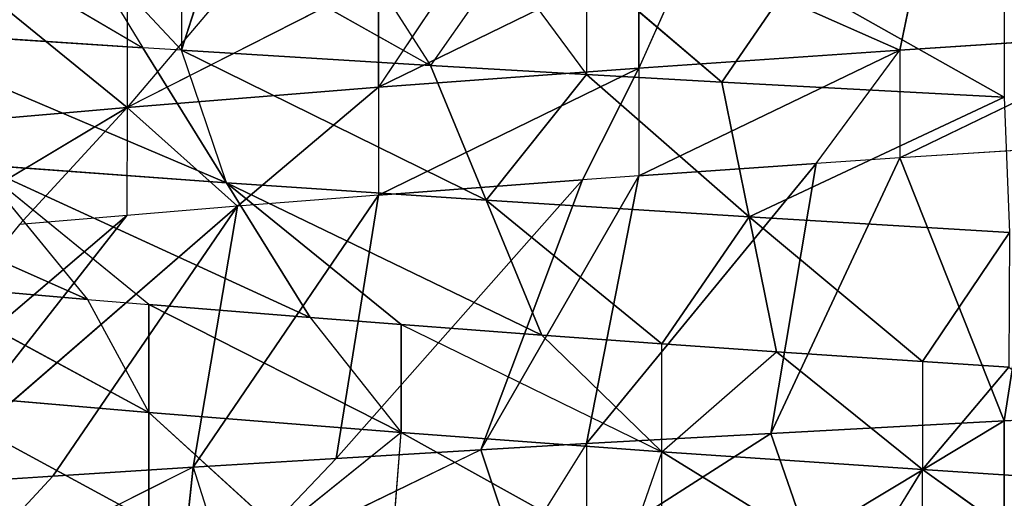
# Model space of a CAD drawing. Extents: x 186 to 416, y 0 to 124.
# Tile 317 of 656: x 244.879 to 245.678, y 121.487 to 121.875. Entities that reach past the tile are written whole.
import ezdxf

# ---------------------------------------------------------------- set-up
doc = ezdxf.new("R2010")
doc.units = 0
doc.header["$LTSCALE"] = 25.4
doc.layers.get('0').update_dxf_attribs({"color": 13, "linetype": 'CONTINUOUS'})

# ---------------------------------------------------------------- blocks, each defined once
blk = doc.blocks.new('PILLS-I-PLAFON-8266-8272_0')
at = {"color": 250}
for p, q in [((60.59999, 53.00964, 2.71166), (60.41062, 53.00042, 2.72175)), ((60.59999, 53.00964, 2.71166), (60.41062, 53.00042, 2.72175)), ((60.59999, 53.00964, 2.71166), (60.44037, 53.0031, 2.80763)), ((60.59999, 53.00964, 2.71166), (60.44037, 53.0031, 2.80763)), ((60.59999, 53.00964, 2.71166), (60.51532, 52.62847, 2.49844)), ((60.59999, 53.00964, 2.71166), (60.51532, 52.62847, 2.49844)), ((60.59999, 53.00964, 2.71166), (60.6, 53.00964, 2.79916)), ((60.59999, 53.00964, 2.71166), (60.63434, 52.63038, 2.49069)), ((60.59999, 53.00964, 2.71166), (60.63434, 52.63038, 2.49069)), ((60.64262, 53.00917, 2.70944), (60.59999, 53.00964, 2.71166)), ((60.41062, 53.00042, 2.72175), (60.26138, 52.98001, 2.73009)), ((60.41062, 53.00042, 2.72175), (60.26138, 52.98001, 2.73009)), ((60.41062, 53.00042, 2.72175), (60.26139, 52.98002, 2.81759)), ((60.41062, 53.00042, 2.72175), (60.26139, 52.98002, 2.81759)), ((60.41062, 53.00042, 2.72175), (60.44037, 53.0031, 2.80763)), ((60.41062, 53.00042, 2.72175), (60.44037, 53.0031, 2.80763)), ((60.41062, 53.00042, 2.72175), (60.44741, 52.62333, 2.503)), ((60.41062, 53.00042, 2.72175), (60.44741, 52.62333, 2.503)), ((60.41062, 53.00042, 2.72175), (60.51532, 52.62847, 2.49844)), ((60.41062, 53.00042, 2.72175), (60.51532, 52.62847, 2.49844)), ((60.26138, 52.98001, 2.73009), (60.17556, 52.96289, 2.73505)), ((60.26138, 52.98001, 2.73009), (60.2044, 52.96909, 2.82087)), ((60.26138, 52.98001, 2.73009), (60.26139, 52.98002, 2.81759)), ((60.26138, 52.98001, 2.73009), (60.3037, 52.60256, 2.51301)), ((60.26138, 52.98001, 2.73009), (60.3037, 52.60256, 2.51301)), ((60.26138, 52.98001, 2.73009), (60.44741, 52.62333, 2.503)), ((60.26138, 52.98001, 2.73009), (60.44741, 52.62333, 2.503)), ((60.17556, 52.96289, 2.73505), (60.2044, 52.96909, 2.82087)), ((60.17556, 52.96289, 2.73505), (59.96982, 52.90501, 2.83495)), ((60.17556, 52.96289, 2.73505), (60.05845, 52.93293, 2.74202)), ((60.17556, 52.96289, 2.73505), (60.25803, 52.59309, 2.5163)), ((60.17556, 52.96289, 2.73505), (60.25803, 52.59309, 2.5163)), ((60.17556, 52.96289, 2.73505), (60.3037, 52.60256, 2.51301)), ((60.17556, 52.96289, 2.73505), (60.3037, 52.60256, 2.51301)), ((60.05845, 52.93293, 2.74202), (59.94255, 52.89547, 2.74914)), ((60.05845, 52.93293, 2.74202), (59.96982, 52.90501, 2.83495)), ((60.0928, 52.54663, 2.52865), (60.05845, 52.93293, 2.74202)), ((60.05845, 52.93293, 2.74202), (60.25803, 52.59309, 2.5163)), ((60.05845, 52.93293, 2.74202), (60.25803, 52.59309, 2.5163)), ((60.0928, 52.54663, 2.52865), (60.05845, 52.93293, 2.74202)), ((59.94255, 52.89547, 2.74914), (59.96982, 52.90501, 2.83495)), ((59.94255, 52.89547, 2.74914), (59.74234, 52.81091, 2.84955)), ((59.94255, 52.89547, 2.74914), (59.82859, 52.85057, 2.75639)), ((59.94255, 52.89547, 2.74914), (59.93306, 52.89204, 2.83724)), ((59.94255, 52.89547, 2.74914), (59.97848, 52.50259, 2.53764)), ((59.94255, 52.89547, 2.74914), (59.97848, 52.50259, 2.53764)), ((59.94255, 52.89547, 2.74914), (60.0928, 52.54663, 2.52865)), ((59.94255, 52.89547, 2.74914), (60.0928, 52.54663, 2.52865)), ((59.82859, 52.85057, 2.75639), (59.71727, 52.7984, 2.76372)), ((59.82859, 52.85057, 2.75639), (59.74234, 52.81091, 2.84955)), ((59.82859, 52.85057, 2.75639), (59.97848, 52.50259, 2.53764)), ((59.82859, 52.85057, 2.75639), (59.97848, 52.50259, 2.53764)), ((59.97848, 52.50259, 2.53764), (59.71727, 52.7984, 2.76372)), ((59.88878, 52.46056, 2.54497), (59.71727, 52.7984, 2.76372)), ((59.97848, 52.50259, 2.53764), (59.71727, 52.7984, 2.76372)), ((59.88878, 52.46056, 2.54497), (59.71727, 52.7984, 2.76372)), ((59.88878, 52.46056, 2.54497), (59.625, 52.74839, 2.77)), ((59.88878, 52.46056, 2.54497), (59.625, 52.74839, 2.77)), ((60.51532, 52.62847, 2.41094), (60.3037, 52.60256, 2.51301)), ((60.51532, 52.62847, 2.41094), (60.3037, 52.60256, 2.51301)), ((60.51532, 52.62847, 2.41094), (60.3037, 52.60256, 2.42551)), ((60.51532, 52.62847, 2.41094), (60.3037, 52.60256, 2.42551)), ((60.44741, 52.62333, 2.503), (60.3037, 52.60256, 2.51301)), ((60.44741, 52.62333, 2.503), (60.3037, 52.60256, 2.51301)), ((60.3441, 52.60978, 2.33515), (60.51532, 52.62847, 2.41094)), ((60.3441, 52.60978, 2.33515), (60.51532, 52.62847, 2.41094)), ((60.51532, 52.62847, 2.49844), (60.44741, 52.62333, 2.503)), ((60.44741, 52.62333, 2.503), (60.51532, 52.62847, 2.41094)), ((60.63434, 52.63038, 2.49069), (60.51532, 52.62847, 2.49844)), ((60.53362, 52.62935, 2.32223), (60.51532, 52.62847, 2.41094)), ((60.53362, 52.62935, 2.32223), (60.51532, 52.62847, 2.41094)), ((60.51532, 52.62847, 2.41094), (60.72441, 52.62582, 2.39723)), ((60.51532, 52.62847, 2.41094), (60.72441, 52.62582, 2.39723)), ((60.51532, 52.62847, 2.41094), (60.51532, 52.62847, 2.49844)), ((60.72441, 52.62582, 2.39723), (60.51532, 52.62847, 2.49844)), ((60.3441, 52.60978, 2.33515), (60.3037, 52.60256, 2.42551)), ((60.3037, 52.60256, 2.42551), (60.0928, 52.54663, 2.52865)), ((60.3037, 52.60256, 2.42551), (60.0928, 52.54663, 2.52865)), ((60.3037, 52.60256, 2.42551), (60.0928, 52.54663, 2.44115)), ((60.3037, 52.60256, 2.33801), (60.0928, 52.54663, 2.44115)), ((60.3037, 52.60256, 2.42551), (60.0928, 52.54663, 2.44115)), ((60.3037, 52.60256, 2.33801), (60.0928, 52.54663, 2.44115)), ((60.3037, 52.60256, 2.51301), (60.25803, 52.59309, 2.5163)), ((60.3037, 52.60256, 2.42551), (60.25803, 52.59309, 2.5163)), ((60.3037, 52.60256, 2.42551), (60.3037, 52.60256, 2.51301)), ((60.3037, 52.60256, 2.33801), (60.3037, 52.60256, 2.42551)), ((60.25803, 52.59309, 2.5163), (60.0928, 52.54663, 2.52865)), ((60.25803, 52.59309, 2.5163), (60.0928, 52.54663, 2.52865)), ((60.15423, 52.56619, 2.34898), (60.0928, 52.54663, 2.44115)), ((60.0928, 52.54663, 2.44115), (59.88902, 52.46068, 2.45745)), ((60.0928, 52.54663, 2.35365), (59.88902, 52.46068, 2.45745)), ((60.0928, 52.54663, 2.44115), (59.88902, 52.46068, 2.45745)), ((60.0928, 52.54663, 2.52865), (59.97848, 52.50259, 2.53764)), ((60.0928, 52.54663, 2.44115), (59.97848, 52.50259, 2.53764)), ((60.0928, 52.54663, 2.44115), (60.0928, 52.54663, 2.52865)), ((60.0928, 52.54663, 2.35365), (60.0928, 52.54663, 2.44115)), ((59.97848, 52.50259, 2.53764), (59.88878, 52.46056, 2.54497)), ((59.88902, 52.46068, 2.45745), (59.97848, 52.50259, 2.53764)), ((59.96855, 52.49828, 2.36344), (59.88902, 52.46068, 2.45745)), ((59.69862, 52.34647, 2.47393), (59.88902, 52.46068, 2.45745)), ((59.69862, 52.34647, 2.47393), (59.88902, 52.46068, 2.45745)), ((59.88902, 52.46068, 2.45745), (59.71797, 52.35981, 2.5597)), ((59.79168, 52.40687, 2.37821), (59.88902, 52.46068, 2.45745)), ((59.80177, 52.41287, 2.55234), (59.88902, 52.46068, 2.45745)), ((59.88878, 52.46056, 2.54497), (59.80177, 52.41287, 2.55234)), ((59.88902, 52.46068, 2.45745), (59.88878, 52.46056, 2.54497)), ((59.88902, 52.46068, 2.36995), (59.88902, 52.46068, 2.45745)), ((59.90643, 49.6499, 2.79232), (59.71463, 49.76175, 2.68833)), ((59.71463, 49.76175, 2.68833), (59.90643, 49.6499, 2.70482)), ((59.90643, 49.6499, 2.79232), (59.71463, 49.76175, 2.68833)), ((59.71463, 49.76175, 2.60083), (59.90643, 49.6499, 2.70482)), ((59.71463, 49.76175, 2.68833), (59.90643, 49.6499, 2.70482)), ((59.71463, 49.76175, 2.60083), (59.90643, 49.6499, 2.70482)), ((59.71463, 49.76175, 2.60083), (59.85667, 49.6755, 2.61317)), ((59.71463, 49.76175, 2.60083), (59.85667, 49.6755, 2.61317)), ((59.85667, 49.6755, 2.61317), (59.57753, 49.62642, 2.48901)), ((59.85667, 49.6755, 2.61317), (59.57753, 49.62642, 2.48901)), ((59.76704, 49.50859, 2.50379), (59.85667, 49.6755, 2.61317)), ((59.85667, 49.6755, 2.61317), (59.90643, 49.6499, 2.61732)), ((59.85667, 49.6755, 2.61317), (59.90643, 49.6499, 2.70482)), ((59.90643, 49.6499, 2.61732), (59.76704, 49.50859, 2.50379)), ((59.90643, 49.6499, 2.79232), (59.90643, 49.6499, 2.70482)), ((59.90643, 49.6499, 2.61732), (59.90643, 49.6499, 2.70482)), ((59.90643, 49.6499, 2.61732), (60.1111, 49.56653, 2.72108)), ((60.1111, 49.56653, 2.72108), (59.90643, 49.6499, 2.70482)), ((60.1111, 49.56653, 2.72108), (59.90643, 49.6499, 2.70482)), ((59.90643, 49.6499, 2.70482), (60.01185, 49.60277, 2.80085)), ((59.90643, 49.6499, 2.61732), (60.03737, 49.59272, 2.62786)), ((59.90643, 49.6499, 2.61732), (60.1111, 49.56653, 2.72108)), ((59.90643, 49.6499, 2.61732), (60.03737, 49.59272, 2.62786)), ((60.1111, 49.56653, 2.72108), (60.01185, 49.60277, 2.80085)), ((60.03737, 49.59272, 2.62786), (59.76704, 49.50859, 2.50379)), ((60.03737, 49.59272, 2.62786), (59.76704, 49.50859, 2.50379)), ((60.03737, 49.59272, 2.62786), (59.96953, 49.41584, 2.51849)), ((60.03737, 49.59272, 2.62786), (59.96953, 49.41584, 2.51849)), ((60.03737, 49.59272, 2.62786), (60.1111, 49.56653, 2.72108)), ((60.03737, 49.59272, 2.62786), (60.1111, 49.56653, 2.63358)), ((60.1111, 49.56653, 2.63358), (59.96953, 49.41584, 2.51849)), ((60.1111, 49.56653, 2.63358), (59.96953, 49.41584, 2.51849)), ((60.10431, 49.56878, 2.80806), (60.1111, 49.56653, 2.72108)), ((60.29268, 49.51888, 2.82202), (60.1111, 49.56653, 2.72108)), ((60.1111, 49.56653, 2.72108), (60.32231, 49.51326, 2.73664)), ((60.29268, 49.51888, 2.82202), (60.1111, 49.56653, 2.72108)), ((60.1111, 49.56653, 2.63358), (60.1111, 49.56653, 2.72108)), ((60.1111, 49.56653, 2.63358), (60.32231, 49.51326, 2.73664)), ((60.1111, 49.56653, 2.72108), (60.32231, 49.51326, 2.73664)), ((60.1111, 49.56653, 2.63358), (60.22517, 49.53389, 2.64212)), ((60.22517, 49.53389, 2.64212), (59.96953, 49.41584, 2.51849)), ((60.22517, 49.53389, 2.64212), (59.96953, 49.41584, 2.51849)), ((60.22517, 49.53389, 2.64212), (60.17998, 49.34992, 2.53275)), ((60.22517, 49.53389, 2.64212), (60.17998, 49.34992, 2.53275)), ((60.22517, 49.53389, 2.64212), (60.32231, 49.51326, 2.73664)), ((60.22517, 49.53389, 2.64212), (60.32231, 49.51326, 2.64914)), ((60.32231, 49.51326, 2.73664), (60.29268, 49.51888, 2.82202)), ((60.17998, 49.34992, 2.53275), (60.32231, 49.51326, 2.64914)), ((60.17998, 49.34992, 2.53275), (60.32231, 49.51326, 2.64914)), ((60.32231, 49.51326, 2.73664), (60.32231, 49.51326, 2.64914)), ((60.48189, 49.49297, 2.83515), (60.32231, 49.51326, 2.73664)), ((60.32231, 49.51326, 2.73664), (60.53371, 49.48993, 2.7511)), ((60.48189, 49.49297, 2.83515), (60.32231, 49.51326, 2.73664)), ((60.32231, 49.51326, 2.82414), (60.32231, 49.51326, 2.73664)), ((60.32231, 49.51326, 2.73664), (60.53371, 49.48993, 2.7511)), ((60.32231, 49.51326, 2.73664), (60.41543, 49.4994, 2.65564)), ((60.39318, 49.31128, 2.54627), (60.32231, 49.51326, 2.64914)), ((60.39318, 49.31128, 2.54627), (60.32231, 49.51326, 2.64914)), ((60.32231, 49.51326, 2.64914), (60.41543, 49.4994, 2.65564)), ((59.76704, 49.50859, 2.50379), (59.96953, 49.41584, 2.51849)), ((59.76704, 49.50859, 2.50379), (59.96953, 49.41584, 2.51849)), ((60.41543, 49.4994, 2.65564), (60.39318, 49.31128, 2.54627)), ((60.41543, 49.4994, 2.65564), (60.39318, 49.31128, 2.54627)), ((60.53371, 49.48993, 2.7511), (60.41543, 49.4994, 2.65564)), ((60.41543, 49.4994, 2.65564), (60.53371, 49.48993, 2.6636)), ((60.7429, 49.49504, 2.76485), (60.53371, 49.48993, 2.7511)), ((60.7429, 49.49504, 2.76485), (60.53371, 49.48993, 2.7511)), ((60.39318, 49.31128, 2.54627), (60.53371, 49.48993, 2.6636)), ((60.39318, 49.31128, 2.54627), (60.53371, 49.48993, 2.6636)), ((60.48189, 49.49297, 2.83515), (60.53371, 49.48993, 2.7511)), ((60.53371, 49.48993, 2.7511), (60.66848, 49.49002, 2.84737)), ((60.53371, 49.48993, 2.7511), (60.66848, 49.49002, 2.84737)), ((60.53371, 49.48993, 2.6636), (60.53371, 49.48993, 2.7511)), ((60.53371, 49.48993, 2.8386), (60.53371, 49.48993, 2.7511)), ((60.60371, 49.48853, 2.66815), (60.53371, 49.48993, 2.7511)), ((60.60416, 49.29909, 2.55878), (60.53371, 49.48993, 2.6636)), ((60.53371, 49.48993, 2.6636), (60.60371, 49.48853, 2.66815)), ((60.60416, 49.29909, 2.55878), (60.53371, 49.48993, 2.6636)), ((59.67741, 49.3417, 2.39442), (59.96953, 49.41584, 2.51849)), ((59.67741, 49.3417, 2.39442), (59.96953, 49.41584, 2.51849)), ((59.96953, 49.41584, 2.51849), (59.90169, 49.23896, 2.40911)), ((59.96953, 49.41584, 2.51849), (59.93306, 49.22724, 2.41109)), ((59.96953, 49.41584, 2.51849), (60.17998, 49.34992, 2.53275)), ((59.96953, 49.41584, 2.51849), (60.17998, 49.34992, 2.53275)), ((60.17998, 49.34992, 2.53275), (59.93306, 49.22724, 2.41109)), ((60.17998, 49.34992, 2.53275), (59.93306, 49.22724, 2.41109)), ((60.13478, 49.16595, 2.42337), (60.17998, 49.34992, 2.53275)), ((60.13478, 49.16595, 2.42337), (60.17998, 49.34992, 2.53275)), ((60.26138, 49.13927, 2.43073), (60.17998, 49.34992, 2.53275)), ((60.26138, 49.13927, 2.43073), (60.17998, 49.34992, 2.53275)), ((60.39318, 49.31128, 2.54627), (60.17998, 49.34992, 2.53275)), ((60.39318, 49.31128, 2.54627), (60.17998, 49.34992, 2.53275)), ((59.90169, 49.23896, 2.40911), (59.67741, 49.3417, 2.39442)), ((59.90169, 49.23896, 2.40911), (59.67741, 49.3417, 2.39442)), ((59.73433, 49.31232, 2.31075), (59.90169, 49.23896, 2.40911)), ((60.26138, 49.13927, 2.43073), (60.39318, 49.31128, 2.54627)), ((60.26138, 49.13927, 2.43073), (60.39318, 49.31128, 2.54627)), ((60.39318, 49.31128, 2.54627), (60.37092, 49.12314, 2.43689)), ((60.39318, 49.31128, 2.54627), (60.37092, 49.12314, 2.43689)), ((60.39318, 49.31128, 2.54627), (60.60416, 49.29909, 2.55878)), ((60.39318, 49.31128, 2.54627), (60.60416, 49.29909, 2.55878)), ((60.39318, 49.31128, 2.54627), (60.6, 49.10964, 2.44916)), ((60.39318, 49.31128, 2.54627), (60.6, 49.10964, 2.44916)), ((59.84611, 49.26127, 2.31807), (59.90169, 49.23896, 2.40911)), ((59.84611, 49.26127, 2.31807), (59.93306, 49.22724, 2.41109)), ((59.93306, 49.22724, 2.41109), (59.90169, 49.23896, 2.40911)), ((59.93306, 49.22724, 2.32359), (59.93306, 49.22724, 2.41109)), ((59.96042, 49.21751, 2.3253), (59.93306, 49.22724, 2.41109)), ((60.13478, 49.16595, 2.42337), (59.93306, 49.22724, 2.41109)), ((60.13478, 49.16595, 2.42337), (59.93306, 49.22724, 2.41109)), ((59.96042, 49.21751, 2.3253), (60.13478, 49.16595, 2.42337)), ((60.07655, 49.18121, 2.3324), (60.13478, 49.16595, 2.42337)), ((60.19379, 49.15242, 2.33934), (60.13478, 49.16595, 2.42337)), ((60.26138, 49.13927, 2.43073), (60.13478, 49.16595, 2.42337)), ((60.19379, 49.15242, 2.33934), (60.26138, 49.13927, 2.43073)), ((60.26139, 49.13927, 2.34323), (60.26138, 49.13927, 2.43073)), ((60.37092, 49.12314, 2.43689), (60.26138, 49.13927, 2.43073)), ((60.26139, 49.13927, 2.34323), (60.37092, 49.12314, 2.43689)), ((60.42877, 49.11717, 2.35257), (60.37092, 49.12314, 2.43689)), ((60.42877, 49.11717, 2.35257), (60.37092, 49.12314, 2.43689)), ((60.6, 49.10964, 2.44916), (60.37092, 49.12314, 2.43689)), ((60.6, 49.10964, 2.44916), (60.37092, 49.12314, 2.43689)), ((60.42877, 49.11717, 2.35257), (60.6, 49.10964, 2.44916)), ((60.42877, 49.11717, 2.35257), (60.6, 49.10964, 2.44916)), ((60.59999, 49.10964, 2.36166), (60.6, 49.10964, 2.44916))]:
    blk.add_line(p, q, dxfattribs=at)
mesh = blk.add_polyface(dxfattribs=at)
corners = [(60.44037, 53.0031, 2.80763), (60.59999, 53.00964, 2.71166), (60.41062, 53.00042, 2.72175)]
mesh.append_faces([[corners[k] for k in face] for face in [(0, 1, 2)]], dxfattribs={"color": 250})
mesh = blk.add_polyface(dxfattribs=at)
corners = [(60.59999, 53.00964, 2.71166), (60.51532, 52.62847, 2.49844), (60.41062, 53.00042, 2.72175)]
mesh.append_faces([[corners[k] for k in face] for face in [(0, 1, 2)]], dxfattribs={"color": 250})
mesh = blk.add_polyface(dxfattribs=at)
corners = [(60.44037, 53.0031, 2.80763), (60.6, 53.00964, 2.79916), (60.59999, 53.00964, 2.71166)]
mesh.append_faces([[corners[k] for k in face] for face in [(0, 1, 2)]], dxfattribs={"color": 250})
mesh = blk.add_polyface(dxfattribs=at)
corners = [(60.63434, 52.63038, 2.49069), (60.51532, 52.62847, 2.49844), (60.59999, 53.00964, 2.71166)]
mesh.append_faces([[corners[k] for k in face] for face in [(0, 1, 2)]], dxfattribs={"color": 250})
mesh = blk.add_polyface(dxfattribs=at)
corners = [(60.64262, 53.00917, 2.70944), (60.63434, 52.63038, 2.49069), (60.59999, 53.00964, 2.71166)]
mesh.append_faces([[corners[k] for k in face] for face in [(0, 1, 2)]], dxfattribs={"color": 250})
mesh = blk.add_polyface(dxfattribs=at)
corners = [(60.26139, 52.98002, 2.81759), (60.41062, 53.00042, 2.72175), (60.26138, 52.98001, 2.73009)]
mesh.append_faces([[corners[k] for k in face] for face in [(0, 1, 2)]], dxfattribs={"color": 250})
mesh = blk.add_polyface(dxfattribs=at)
corners = [(60.44741, 52.62333, 2.503), (60.26138, 52.98001, 2.73009), (60.41062, 53.00042, 2.72175)]
mesh.append_faces([[corners[k] for k in face] for face in [(0, 1, 2)]], dxfattribs={"color": 250})
mesh = blk.add_polyface(dxfattribs=at)
corners = [(60.26139, 52.98002, 2.81759), (60.44037, 53.0031, 2.80763), (60.41062, 53.00042, 2.72175)]
mesh.append_faces([[corners[k] for k in face] for face in [(0, 1, 2)]], dxfattribs={"color": 250})
mesh = blk.add_polyface(dxfattribs=at)
corners = [(60.51532, 52.62847, 2.49844), (60.44741, 52.62333, 2.503), (60.41062, 53.00042, 2.72175)]
mesh.append_faces([[corners[k] for k in face] for face in [(0, 1, 2)]], dxfattribs={"color": 250})
mesh = blk.add_polyface(dxfattribs=at)
corners = [(60.3037, 52.60256, 2.51301), (60.17556, 52.96289, 2.73505), (60.26138, 52.98001, 2.73009)]
mesh.append_faces([[corners[k] for k in face] for face in [(0, 1, 2)]], dxfattribs={"color": 250})
mesh = blk.add_polyface(dxfattribs=at)
corners = [(60.44741, 52.62333, 2.503), (60.3037, 52.60256, 2.51301), (60.26138, 52.98001, 2.73009)]
mesh.append_faces([[corners[k] for k in face] for face in [(0, 1, 2)]], dxfattribs={"color": 250})
mesh = blk.add_polyface(dxfattribs=at)
corners = [(59.96982, 52.90501, 2.83495), (60.2044, 52.96909, 2.82087), (60.17556, 52.96289, 2.73505)]
mesh.append_faces([[corners[k] for k in face] for face in [(0, 1, 2)]], dxfattribs={"color": 250})
mesh = blk.add_polyface(dxfattribs=at)
corners = [(60.25803, 52.59309, 2.5163), (60.05845, 52.93293, 2.74202), (60.17556, 52.96289, 2.73505)]
mesh.append_faces([[corners[k] for k in face] for face in [(0, 1, 2)]], dxfattribs={"color": 250})
mesh = blk.add_polyface(dxfattribs=at)
corners = [(60.3037, 52.60256, 2.51301), (60.25803, 52.59309, 2.5163), (60.17556, 52.96289, 2.73505)]
mesh.append_faces([[corners[k] for k in face] for face in [(0, 1, 2)]], dxfattribs={"color": 250})
mesh = blk.add_polyface(dxfattribs=at)
corners = [(60.0928, 52.54663, 2.52865), (59.94255, 52.89547, 2.74914), (60.05845, 52.93293, 2.74202)]
mesh.append_faces([[corners[k] for k in face] for face in [(0, 1, 2)]], dxfattribs={"color": 250})
mesh = blk.add_polyface(dxfattribs=at)
corners = [(60.25803, 52.59309, 2.5163), (60.0928, 52.54663, 2.52865), (60.05845, 52.93293, 2.74202)]
mesh.append_faces([[corners[k] for k in face] for face in [(0, 1, 2)]], dxfattribs={"color": 250})
mesh = blk.add_polyface(dxfattribs=at)
corners = [(59.74234, 52.81091, 2.84955), (59.93306, 52.89204, 2.83724), (59.94255, 52.89547, 2.74914)]
mesh.append_faces([[corners[k] for k in face] for face in [(0, 1, 2)]], dxfattribs={"color": 250})
mesh = blk.add_polyface(dxfattribs=at)
corners = [(59.97848, 52.50259, 2.53764), (59.82859, 52.85057, 2.75639), (59.94255, 52.89547, 2.74914)]
mesh.append_faces([[corners[k] for k in face] for face in [(0, 1, 2)]], dxfattribs={"color": 250})
mesh = blk.add_polyface(dxfattribs=at)
corners = [(60.0928, 52.54663, 2.52865), (59.97848, 52.50259, 2.53764), (59.94255, 52.89547, 2.74914)]
mesh.append_faces([[corners[k] for k in face] for face in [(0, 1, 2)]], dxfattribs={"color": 250})
mesh = blk.add_polyface(dxfattribs=at)
corners = [(59.97848, 52.50259, 2.53764), (59.71727, 52.7984, 2.76372), (59.82859, 52.85057, 2.75639)]
mesh.append_faces([[corners[k] for k in face] for face in [(0, 1, 2)]], dxfattribs={"color": 250})
mesh = blk.add_polyface(dxfattribs=at)
corners = [(59.88878, 52.46056, 2.54497), (59.625, 52.74839, 2.77), (59.71727, 52.7984, 2.76372)]
mesh.append_faces([[corners[k] for k in face] for face in [(0, 1, 2)]], dxfattribs={"color": 250})
mesh = blk.add_polyface(dxfattribs=at)
corners = [(59.97848, 52.50259, 2.53764), (59.88878, 52.46056, 2.54497), (59.71727, 52.7984, 2.76372)]
mesh.append_faces([[corners[k] for k in face] for face in [(0, 1, 2)]], dxfattribs={"color": 250})
mesh = blk.add_polyface(dxfattribs=at)
corners = [(59.88878, 52.46056, 2.54497), (59.80177, 52.41287, 2.55234), (59.625, 52.74839, 2.77)]
mesh.append_faces([[corners[k] for k in face] for face in [(0, 1, 2)]], dxfattribs={"color": 250})
mesh = blk.add_polyface(dxfattribs=at)
corners = [(60.3037, 52.60256, 2.51301), (60.44741, 52.62333, 2.503), (60.51532, 52.62847, 2.41094)]
mesh.append_faces([[corners[k] for k in face] for face in [(0, 1, 2)]], dxfattribs={"color": 250})
mesh = blk.add_polyface(dxfattribs=at)
corners = [(60.3037, 52.60256, 2.51301), (60.51532, 52.62847, 2.41094), (60.3037, 52.60256, 2.42551)]
mesh.append_faces([[corners[k] for k in face] for face in [(0, 1, 2)]], dxfattribs={"color": 250})
mesh = blk.add_polyface(dxfattribs=at)
corners = [(60.3037, 52.60256, 2.42551), (60.51532, 52.62847, 2.41094), (60.3441, 52.60978, 2.33515)]
mesh.append_faces([[corners[k] for k in face] for face in [(0, 1, 2)]], dxfattribs={"color": 250})
mesh = blk.add_polyface(dxfattribs=at)
corners = [(60.51532, 52.62847, 2.41094), (60.53362, 52.62935, 2.32223), (60.3441, 52.60978, 2.33515)]
mesh.append_faces([[corners[k] for k in face] for face in [(0, 1, 2)]], dxfattribs={"color": 250})
mesh = blk.add_polyface(dxfattribs=at)
corners = [(60.51532, 52.62847, 2.41094), (60.72441, 52.62582, 2.39723), (60.53362, 52.62935, 2.32223)]
mesh.append_faces([[corners[k] for k in face] for face in [(0, 1, 2)]], dxfattribs={"color": 250})
mesh = blk.add_polyface(dxfattribs=at)
corners = [(60.51532, 52.62847, 2.49844), (60.72441, 52.62582, 2.39723), (60.51532, 52.62847, 2.41094)]
mesh.append_faces([[corners[k] for k in face] for face in [(0, 1, 2)]], dxfattribs={"color": 250})
mesh = blk.add_polyface(dxfattribs=at)
corners = [(60.72441, 52.62582, 2.39723), (60.72441, 52.62582, 2.30973), (60.53362, 52.62935, 2.32223)]
mesh.append_faces([[corners[k] for k in face] for face in [(0, 1, 2)]], dxfattribs={"color": 250})
mesh = blk.add_polyface(dxfattribs=at)
corners = [(60.0928, 52.54663, 2.52865), (60.25803, 52.59309, 2.5163), (60.3037, 52.60256, 2.42551)]
mesh.append_faces([[corners[k] for k in face] for face in [(0, 1, 2)]], dxfattribs={"color": 250})
mesh = blk.add_polyface(dxfattribs=at)
corners = [(60.0928, 52.54663, 2.52865), (60.3037, 52.60256, 2.42551), (60.0928, 52.54663, 2.44115)]
mesh.append_faces([[corners[k] for k in face] for face in [(0, 1, 2)]], dxfattribs={"color": 250})
mesh = blk.add_polyface(dxfattribs=at)
corners = [(60.0928, 52.54663, 2.44115), (60.3037, 52.60256, 2.42551), (60.3037, 52.60256, 2.33801)]
mesh.append_faces([[corners[k] for k in face] for face in [(0, 1, 2)]], dxfattribs={"color": 250})
mesh = blk.add_polyface(dxfattribs=at)
corners = [(60.0928, 52.54663, 2.44115), (60.3037, 52.60256, 2.33801), (60.15423, 52.56619, 2.34898)]
mesh.append_faces([[corners[k] for k in face] for face in [(0, 1, 2)]], dxfattribs={"color": 250})
mesh = blk.add_polyface(dxfattribs=at)
corners = [(59.97848, 52.50259, 2.53764), (60.0928, 52.54663, 2.44115), (59.88902, 52.46068, 2.45745)]
mesh.append_faces([[corners[k] for k in face] for face in [(0, 1, 2)]], dxfattribs={"color": 250})
mesh = blk.add_polyface(dxfattribs=at)
corners = [(59.88902, 52.46068, 2.45745), (60.0928, 52.54663, 2.44115), (60.0928, 52.54663, 2.35365)]
mesh.append_faces([[corners[k] for k in face] for face in [(0, 1, 2)]], dxfattribs={"color": 250})
mesh = blk.add_polyface(dxfattribs=at)
corners = [(59.69862, 52.34647, 2.47393), (59.88902, 52.46068, 2.45745), (59.79168, 52.40687, 2.37821)]
mesh.append_faces([[corners[k] for k in face] for face in [(0, 1, 2)]], dxfattribs={"color": 250})
mesh = blk.add_polyface(dxfattribs=at)
corners = [(59.71797, 52.35981, 2.5597), (59.88902, 52.46068, 2.45745), (59.69862, 52.34647, 2.47393)]
mesh.append_faces([[corners[k] for k in face] for face in [(0, 1, 2)]], dxfattribs={"color": 250})
mesh = blk.add_polyface(dxfattribs=at)
corners = [(59.85667, 49.6755, 2.61317), (59.71463, 49.76175, 2.60083), (59.57753, 49.62642, 2.48901)]
mesh.append_faces([[corners[k] for k in face] for face in [(0, 1, 2)]], dxfattribs={"color": 250})
mesh = blk.add_polyface(dxfattribs=at)
corners = [(59.90643, 49.6499, 2.79232), (59.71463, 49.76175, 2.68833), (59.90643, 49.6499, 2.70482)]
mesh.append_faces([[corners[k] for k in face] for face in [(0, 1, 2)]], dxfattribs={"color": 250})
mesh = blk.add_polyface(dxfattribs=at)
corners = [(59.90643, 49.6499, 2.79232), (59.74822, 49.73946, 2.77882), (59.71463, 49.76175, 2.68833)]
mesh.append_faces([[corners[k] for k in face] for face in [(0, 1, 2)]], dxfattribs={"color": 250})
mesh = blk.add_polyface(dxfattribs=at)
corners = [(59.90643, 49.6499, 2.70482), (59.71463, 49.76175, 2.68833), (59.71463, 49.76175, 2.60083)]
mesh.append_faces([[corners[k] for k in face] for face in [(0, 1, 2)]], dxfattribs={"color": 250})
mesh = blk.add_polyface(dxfattribs=at)
corners = [(59.90643, 49.6499, 2.70482), (59.71463, 49.76175, 2.60083), (59.85667, 49.6755, 2.61317)]
mesh.append_faces([[corners[k] for k in face] for face in [(0, 1, 2)]], dxfattribs={"color": 250})
mesh = blk.add_polyface(dxfattribs=at)
corners = [(59.85667, 49.6755, 2.61317), (59.57753, 49.62642, 2.48901), (59.76704, 49.50859, 2.50379)]
mesh.append_faces([[corners[k] for k in face] for face in [(0, 1, 2)]], dxfattribs={"color": 250})
mesh = blk.add_polyface(dxfattribs=at)
corners = [(60.03737, 49.59272, 2.62786), (59.90643, 49.6499, 2.61732), (59.76704, 49.50859, 2.50379)]
mesh.append_faces([[corners[k] for k in face] for face in [(0, 1, 2)]], dxfattribs={"color": 250})
mesh = blk.add_polyface(dxfattribs=at)
corners = [(60.1111, 49.56653, 2.72108), (59.90643, 49.6499, 2.70482), (59.90643, 49.6499, 2.61732)]
mesh.append_faces([[corners[k] for k in face] for face in [(0, 1, 2)]], dxfattribs={"color": 250})
mesh = blk.add_polyface(dxfattribs=at)
corners = [(60.01185, 49.60277, 2.80085), (59.90643, 49.6499, 2.70482), (60.1111, 49.56653, 2.72108)]
mesh.append_faces([[corners[k] for k in face] for face in [(0, 1, 2)]], dxfattribs={"color": 250})
mesh = blk.add_polyface(dxfattribs=at)
corners = [(60.1111, 49.56653, 2.72108), (59.90643, 49.6499, 2.61732), (60.03737, 49.59272, 2.62786)]
mesh.append_faces([[corners[k] for k in face] for face in [(0, 1, 2)]], dxfattribs={"color": 250})
mesh = blk.add_polyface(dxfattribs=at)
corners = [(60.03737, 49.59272, 2.62786), (59.76704, 49.50859, 2.50379), (59.96953, 49.41584, 2.51849)]
mesh.append_faces([[corners[k] for k in face] for face in [(0, 1, 2)]], dxfattribs={"color": 250})
mesh = blk.add_polyface(dxfattribs=at)
corners = [(60.1111, 49.56653, 2.63358), (60.03737, 49.59272, 2.62786), (59.96953, 49.41584, 2.51849)]
mesh.append_faces([[corners[k] for k in face] for face in [(0, 1, 2)]], dxfattribs={"color": 250})
mesh = blk.add_polyface(dxfattribs=at)
corners = [(60.22517, 49.53389, 2.64212), (60.1111, 49.56653, 2.63358), (59.96953, 49.41584, 2.51849)]
mesh.append_faces([[corners[k] for k in face] for face in [(0, 1, 2)]], dxfattribs={"color": 250})
mesh = blk.add_polyface(dxfattribs=at)
corners = [(60.29268, 49.51888, 2.82202), (60.10431, 49.56878, 2.80806), (60.1111, 49.56653, 2.72108)]
mesh.append_faces([[corners[k] for k in face] for face in [(0, 1, 2)]], dxfattribs={"color": 250})
mesh = blk.add_polyface(dxfattribs=at)
corners = [(60.29268, 49.51888, 2.82202), (60.1111, 49.56653, 2.72108), (60.32231, 49.51326, 2.73664)]
mesh.append_faces([[corners[k] for k in face] for face in [(0, 1, 2)]], dxfattribs={"color": 250})
mesh = blk.add_polyface(dxfattribs=at)
corners = [(60.32231, 49.51326, 2.73664), (60.1111, 49.56653, 2.72108), (60.1111, 49.56653, 2.63358)]
mesh.append_faces([[corners[k] for k in face] for face in [(0, 1, 2)]], dxfattribs={"color": 250})
mesh = blk.add_polyface(dxfattribs=at)
corners = [(60.22517, 49.53389, 2.64212), (59.96953, 49.41584, 2.51849), (60.17998, 49.34992, 2.53275)]
mesh.append_faces([[corners[k] for k in face] for face in [(0, 1, 2)]], dxfattribs={"color": 250})
mesh = blk.add_polyface(dxfattribs=at)
corners = [(60.32231, 49.51326, 2.64914), (60.22517, 49.53389, 2.64212), (60.17998, 49.34992, 2.53275)]
mesh.append_faces([[corners[k] for k in face] for face in [(0, 1, 2)]], dxfattribs={"color": 250})
mesh = blk.add_polyface(dxfattribs=at)
corners = [(60.39318, 49.31128, 2.54627), (60.32231, 49.51326, 2.64914), (60.17998, 49.34992, 2.53275)]
mesh.append_faces([[corners[k] for k in face] for face in [(0, 1, 2)]], dxfattribs={"color": 250})
mesh = blk.add_polyface(dxfattribs=at)
corners = [(60.48189, 49.49297, 2.83515), (60.32231, 49.51326, 2.73664), (60.53371, 49.48993, 2.7511)]
mesh.append_faces([[corners[k] for k in face] for face in [(0, 1, 2)]], dxfattribs={"color": 250})
mesh = blk.add_polyface(dxfattribs=at)
corners = [(60.48189, 49.49297, 2.83515), (60.32231, 49.51326, 2.82414), (60.32231, 49.51326, 2.73664)]
mesh.append_faces([[corners[k] for k in face] for face in [(0, 1, 2)]], dxfattribs={"color": 250})
mesh = blk.add_polyface(dxfattribs=at)
corners = [(60.53371, 49.48993, 2.7511), (60.32231, 49.51326, 2.73664), (60.41543, 49.4994, 2.65564)]
mesh.append_faces([[corners[k] for k in face] for face in [(0, 1, 2)]], dxfattribs={"color": 250})
mesh = blk.add_polyface(dxfattribs=at)
corners = [(60.41543, 49.4994, 2.65564), (60.32231, 49.51326, 2.64914), (60.39318, 49.31128, 2.54627)]
mesh.append_faces([[corners[k] for k in face] for face in [(0, 1, 2)]], dxfattribs={"color": 250})
mesh = blk.add_polyface(dxfattribs=at)
corners = [(59.96953, 49.41584, 2.51849), (59.76704, 49.50859, 2.50379), (59.67741, 49.3417, 2.39442)]
mesh.append_faces([[corners[k] for k in face] for face in [(0, 1, 2)]], dxfattribs={"color": 250})
mesh = blk.add_polyface(dxfattribs=at)
corners = [(60.53371, 49.48993, 2.6636), (60.41543, 49.4994, 2.65564), (60.39318, 49.31128, 2.54627)]
mesh.append_faces([[corners[k] for k in face] for face in [(0, 1, 2)]], dxfattribs={"color": 250})
mesh = blk.add_polyface(dxfattribs=at)
corners = [(60.7429, 49.49504, 2.76485), (60.53371, 49.48993, 2.7511), (60.60371, 49.48853, 2.66815)]
mesh.append_faces([[corners[k] for k in face] for face in [(0, 1, 2)]], dxfattribs={"color": 250})
mesh = blk.add_polyface(dxfattribs=at)
corners = [(60.66848, 49.49002, 2.84737), (60.53371, 49.48993, 2.7511), (60.7429, 49.49504, 2.76485)]
mesh.append_faces([[corners[k] for k in face] for face in [(0, 1, 2)]], dxfattribs={"color": 250})
mesh = blk.add_polyface(dxfattribs=at)
corners = [(60.60416, 49.29909, 2.55878), (60.53371, 49.48993, 2.6636), (60.39318, 49.31128, 2.54627)]
mesh.append_faces([[corners[k] for k in face] for face in [(0, 1, 2)]], dxfattribs={"color": 250})
mesh = blk.add_polyface(dxfattribs=at)
corners = [(60.66848, 49.49002, 2.84737), (60.53371, 49.48993, 2.8386), (60.53371, 49.48993, 2.7511)]
mesh.append_faces([[corners[k] for k in face] for face in [(0, 1, 2)]], dxfattribs={"color": 250})
mesh = blk.add_polyface(dxfattribs=at)
corners = [(60.60416, 49.29909, 2.55878), (60.60371, 49.48853, 2.66815), (60.53371, 49.48993, 2.6636)]
mesh.append_faces([[corners[k] for k in face] for face in [(0, 1, 2)]], dxfattribs={"color": 250})
mesh = blk.add_polyface(dxfattribs=at)
corners = [(59.96953, 49.41584, 2.51849), (59.67741, 49.3417, 2.39442), (59.90169, 49.23896, 2.40911)]
mesh.append_faces([[corners[k] for k in face] for face in [(0, 1, 2)]], dxfattribs={"color": 250})
mesh = blk.add_polyface(dxfattribs=at)
corners = [(60.17998, 49.34992, 2.53275), (59.96953, 49.41584, 2.51849), (59.93306, 49.22724, 2.41109)]
mesh.append_faces([[corners[k] for k in face] for face in [(0, 1, 2)]], dxfattribs={"color": 250})
mesh = blk.add_polyface(dxfattribs=at)
corners = [(60.17998, 49.34992, 2.53275), (59.93306, 49.22724, 2.41109), (60.13478, 49.16595, 2.42337)]
mesh.append_faces([[corners[k] for k in face] for face in [(0, 1, 2)]], dxfattribs={"color": 250})
mesh = blk.add_polyface(dxfattribs=at)
corners = [(60.26138, 49.13927, 2.43073), (60.17998, 49.34992, 2.53275), (60.13478, 49.16595, 2.42337)]
mesh.append_faces([[corners[k] for k in face] for face in [(0, 1, 2)]], dxfattribs={"color": 250})
mesh = blk.add_polyface(dxfattribs=at)
corners = [(60.39318, 49.31128, 2.54627), (60.17998, 49.34992, 2.53275), (60.26138, 49.13927, 2.43073)]
mesh.append_faces([[corners[k] for k in face] for face in [(0, 1, 2)]], dxfattribs={"color": 250})
mesh = blk.add_polyface(dxfattribs=at)
corners = [(59.90169, 49.23896, 2.40911), (59.67741, 49.3417, 2.39442), (59.73433, 49.31232, 2.31075)]
mesh.append_faces([[corners[k] for k in face] for face in [(0, 1, 2)]], dxfattribs={"color": 250})
mesh = blk.add_polyface(dxfattribs=at)
corners = [(60.39318, 49.31128, 2.54627), (60.26138, 49.13927, 2.43073), (60.37092, 49.12314, 2.43689)]
mesh.append_faces([[corners[k] for k in face] for face in [(0, 1, 2)]], dxfattribs={"color": 250})
mesh = blk.add_polyface(dxfattribs=at)
corners = [(60.6, 49.10964, 2.44916), (60.39318, 49.31128, 2.54627), (60.37092, 49.12314, 2.43689)]
mesh.append_faces([[corners[k] for k in face] for face in [(0, 1, 2)]], dxfattribs={"color": 250})
mesh = blk.add_polyface(dxfattribs=at)
corners = [(60.60416, 49.29909, 2.55878), (60.39318, 49.31128, 2.54627), (60.6, 49.10964, 2.44916)]
mesh.append_faces([[corners[k] for k in face] for face in [(0, 1, 2)]], dxfattribs={"color": 250})
mesh = blk.add_polyface(dxfattribs=at)
corners = [(60.13478, 49.16595, 2.42337), (59.93306, 49.22724, 2.41109), (59.96042, 49.21751, 2.3253)]
mesh.append_faces([[corners[k] for k in face] for face in [(0, 1, 2)]], dxfattribs={"color": 250})
mesh = blk.add_polyface(dxfattribs=at)
corners = [(60.37092, 49.12314, 2.43689), (60.26139, 49.13927, 2.34323), (60.42877, 49.11717, 2.35257)]
mesh.append_faces([[corners[k] for k in face] for face in [(0, 1, 2)]], dxfattribs={"color": 250})
mesh = blk.add_polyface(dxfattribs=at)
corners = [(60.6, 49.10964, 2.44916), (60.37092, 49.12314, 2.43689), (60.42877, 49.11717, 2.35257)]
mesh.append_faces([[corners[k] for k in face] for face in [(0, 1, 2)]], dxfattribs={"color": 250})
mesh = blk.add_polyface(dxfattribs=at)
corners = [(60.6, 49.10964, 2.44916), (60.42877, 49.11717, 2.35257), (60.59999, 49.10964, 2.36166)]
mesh.append_faces([[corners[k] for k in face] for face in [(0, 1, 2)]], dxfattribs={"color": 250})
mesh = blk.add_polyface(dxfattribs=at)
corners = [(77.6, 30.05964, 90.26167), (43.6, 30.05964, 0.26166), (43.6, 30.05964, 90.26167)]
mesh.append_faces([[corners[k] for k in face] for face in [(0, 1, 2)]], dxfattribs={"color": 250})
mesh = blk.add_polyface(dxfattribs=at)
corners = [(77.6, 30.05964, 90.26167), (77.6, 30.05964, 0.26166), (43.6, 30.05964, 0.26166)]
mesh.append_faces([[corners[k] for k in face] for face in [(0, 1, 2)]], dxfattribs={"color": 250})
mesh = blk.add_polyface(dxfattribs=at)
corners = [(40.6, 27.05964, 90.26167), (80.6, 27.05964, 0.26166), (80.6, 27.05964, 90.26167)]
mesh.append_faces([[corners[k] for k in face] for face in [(0, 1, 2)]], dxfattribs={"color": 250})
mesh = blk.add_polyface(dxfattribs=at)
corners = [(40.6, 27.05964, 90.26167), (40.6, 27.05964, 0.26166), (80.6, 27.05964, 0.26166)]
mesh.append_faces([[corners[k] for k in face] for face in [(0, 1, 2)]], dxfattribs={"color": 250})

msp = doc.modelspace()

# ---------------------------------------------------------------- block references
at = {"color": 0, "extrusion": (0, -1, -3.88578e-16)}
msp.add_blockref('PILLS-I-PLAFON-8266-8272_0', (185.07765, 1965.15091, -124.26167), dxfattribs=at)

doc.saveas('drawing.dxf')
